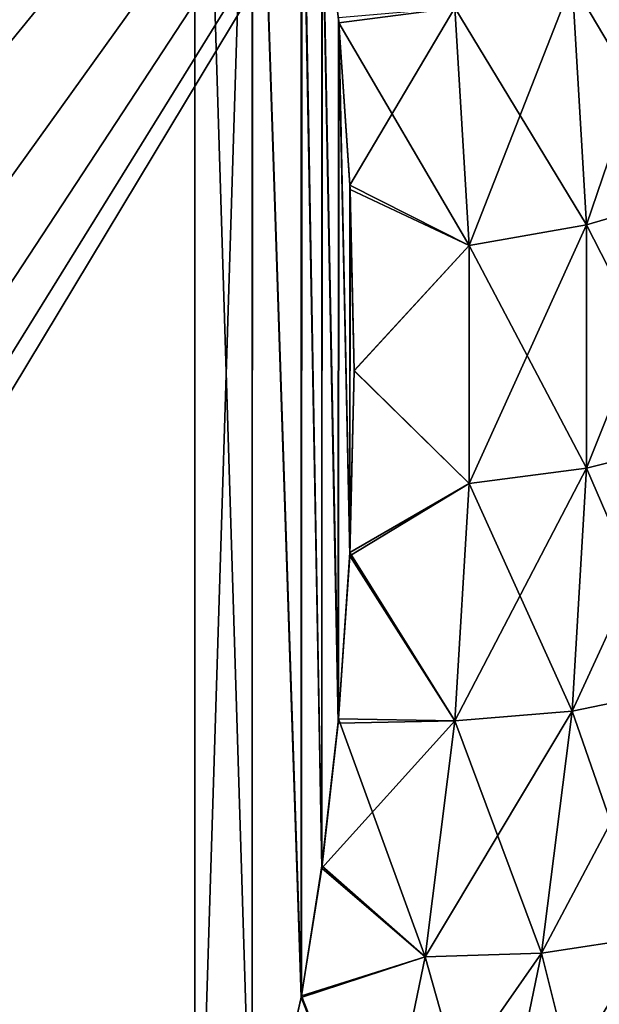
# Model space of a CAD drawing. Header units: millimetres. Extents: x -168 to 168, y -6 to 84.
# Tile 262 of 292: x 166.04 to 166.994, y 58.292 to 59.911. Entities that reach past the tile are written whole.
import ezdxf

# ---------------------------------------------------------------- set-up
doc = ezdxf.new("R2010")
doc.units = ezdxf.units.MM
doc.header["$LTSCALE"] = 65.185185
for name, color, linetype in [('304', 7, 'CONTINUOUS'), ('305', 7, 'CONTINUOUS'), ('307', 7, 'CONTINUOUS'), ('308', 7, 'CONTINUOUS'), ('326', 7, 'CONTINUOUS'), ('338', 7, 'CONTINUOUS'), ('339', 7, 'CONTINUOUS'), ('341', 7, 'CONTINUOUS'), ('342', 7, 'CONTINUOUS'), ('360', 7, 'CONTINUOUS')]:
    doc.layers.add(name, color=color, linetype=linetype)

msp = doc.modelspace()

# ---------------------------------------------------------------- linework, layer by layer
at = {"layer": '304', "linetype": 'CONTINUOUS'}
for points in [[(162, 61, -32.7887), (162, 57.6699, -34.7113), (166.3281, 57.6699, -34.7113), (162, 61, -32.7887)], [(166.3281, 61, -32.7887), (162, 61, -32.7887), (166.3281, 57.6699, -34.7113), (166.3281, 61, -32.7887)], [(166.4225, 60.7225, -32.9489), (166.3281, 61, -32.7887), (166.4224, 57.9471, -34.5512), (166.4225, 60.7225, -32.9489)], [(166.4224, 57.9471, -34.5512), (166.3281, 61, -32.7887), (166.3281, 57.6699, -34.7113), (166.4224, 57.9471, -34.5512)], [(166.5034, 58.3035, -34.3455), (166.4225, 60.7225, -32.9489), (166.4224, 57.9471, -34.5512), (166.5034, 58.3035, -34.3455)], [(166.5035, 60.3657, -33.1549), (166.4225, 60.7225, -32.9489), (166.5034, 58.3035, -34.3455), (166.5035, 60.3657, -33.1549)], [(166.537, 58.5161, -34.2228), (166.5035, 60.3657, -33.1549), (166.5034, 58.3035, -34.3455), (166.537, 58.5161, -34.2228)], [(166.5371, 60.153, -33.2777), (166.5035, 60.3657, -33.1549), (166.537, 58.5161, -34.2228), (166.5371, 60.153, -33.2777)], [(166.5643, 58.7547, -34.085), (166.5371, 60.153, -33.2777), (166.537, 58.5161, -34.2228), (166.5643, 58.7547, -34.085)], [(166.5644, 59.914, -33.4157), (166.5371, 60.153, -33.2777), (166.5643, 58.7547, -34.085), (166.5644, 59.914, -33.4157)], [(166.5833, 59.0294, -33.9264), (166.5644, 59.914, -33.4157), (166.5643, 58.7547, -34.085), (166.5833, 59.0294, -33.9264)], [(166.5833, 59.6388, -33.5746), (166.5644, 59.914, -33.4157), (166.5833, 59.0294, -33.9264), (166.5833, 59.6388, -33.5746)], [(166.5903, 59.334, -33.7506), (166.5833, 59.6388, -33.5746), (166.5833, 59.0294, -33.9264), (166.5903, 59.334, -33.7506)]]:
    msp.add_3dface(points, dxfattribs=at)
at = {"layer": '305', "linetype": 'CONTINUOUS'}
for points in [[(166.9727, 59.5734, -33.7014), (167.1293, 60.0344, -33.5491), (166.9488, 59.9727, -33.4709), (166.9727, 59.5734, -33.7014)], [(167.1538, 59.6267, -33.7845), (167.1293, 60.0344, -33.5491), (166.9727, 59.5734, -33.7014), (167.1538, 59.6267, -33.7845)], [(166.7796, 59.5399, -33.6532), (166.9488, 59.9727, -33.4709), (166.7562, 59.9303, -33.4278), (166.7796, 59.5399, -33.6532)], [(166.9727, 59.5734, -33.7014), (166.9488, 59.9727, -33.4709), (166.7796, 59.5399, -33.6532), (166.9727, 59.5734, -33.7014)], [(166.5644, 59.914, -33.4157), (166.5833, 59.6388, -33.5746), (166.7562, 59.9303, -33.4278), (166.5644, 59.914, -33.4157)], [(166.5833, 59.6388, -33.5746), (166.7796, 59.5399, -33.6532), (166.7562, 59.9303, -33.4278), (166.5833, 59.6388, -33.5746)], [(166.5833, 59.6388, -33.5746), (166.5903, 59.334, -33.7506), (166.7796, 59.5399, -33.6532), (166.5833, 59.6388, -33.5746)], [(167.1538, 59.2189, -34.0199), (167.1538, 59.6267, -33.7845), (166.9727, 59.1736, -33.9322), (167.1538, 59.2189, -34.0199)], [(166.9727, 59.1736, -33.9322), (167.1538, 59.6267, -33.7845), (166.9727, 59.5734, -33.7014), (166.9727, 59.1736, -33.9322)], [(166.7796, 59.1486, -33.879), (166.9727, 59.5734, -33.7014), (166.7796, 59.5399, -33.6532), (166.7796, 59.1486, -33.879)], [(166.9727, 59.1736, -33.9322), (166.9727, 59.5734, -33.7014), (166.7796, 59.1486, -33.879), (166.9727, 59.1736, -33.9322)], [(166.5903, 59.334, -33.7506), (166.7796, 59.1486, -33.879), (166.7796, 59.5399, -33.6532), (166.5903, 59.334, -33.7506)], [(166.5903, 59.334, -33.7506), (166.5833, 59.0294, -33.9264), (166.7796, 59.1486, -33.879), (166.5903, 59.334, -33.7506)], [(167.1293, 58.8112, -34.2553), (167.1538, 59.2189, -34.0199), (166.9488, 58.7743, -34.1628), (167.1293, 58.8112, -34.2553)], [(166.9488, 58.7743, -34.1628), (167.1538, 59.2189, -34.0199), (166.9727, 59.1736, -33.9322), (166.9488, 58.7743, -34.1628)], [(166.7562, 58.7582, -34.1045), (166.9727, 59.1736, -33.9322), (166.7796, 59.1486, -33.879), (166.7562, 58.7582, -34.1045)], [(166.9488, 58.7743, -34.1628), (166.9727, 59.1736, -33.9322), (166.7562, 58.7582, -34.1045), (166.9488, 58.7743, -34.1628)], [(166.5833, 59.0294, -33.9264), (166.7562, 58.7582, -34.1045), (166.7796, 59.1486, -33.879), (166.5833, 59.0294, -33.9264)], [(166.5833, 59.0294, -33.9264), (166.5643, 58.7547, -34.085), (166.7562, 58.7582, -34.1045), (166.5833, 59.0294, -33.9264)], [(167.078, 58.4038, -34.4905), (167.1293, 58.8112, -34.2553), (166.8987, 58.3765, -34.3925), (167.078, 58.4038, -34.4905)], [(166.8987, 58.3765, -34.3925), (167.1293, 58.8112, -34.2553), (166.9488, 58.7743, -34.1628), (166.8987, 58.3765, -34.3925)], [(166.8987, 58.3765, -34.3925), (166.9488, 58.7743, -34.1628), (166.7074, 58.3706, -34.3283), (166.8987, 58.3765, -34.3925)], [(166.7074, 58.3706, -34.3283), (166.9488, 58.7743, -34.1628), (166.7562, 58.7582, -34.1045), (166.7074, 58.3706, -34.3283)], [(166.5643, 58.7547, -34.085), (166.537, 58.5161, -34.2228), (166.7562, 58.7582, -34.1045), (166.5643, 58.7547, -34.085)], [(166.537, 58.5161, -34.2228), (166.7074, 58.3706, -34.3283), (166.7562, 58.7582, -34.1045), (166.537, 58.5161, -34.2228)], [(166.537, 58.5161, -34.2228), (166.5034, 58.3035, -34.3455), (166.7074, 58.3706, -34.3283), (166.537, 58.5161, -34.2228)], [(166.8169, 57.982, -34.6202), (167.078, 58.4038, -34.4905), (166.8987, 58.3765, -34.3925), (166.8169, 57.982, -34.6202)], [(166.9936, 57.9972, -34.7253), (167.078, 58.4038, -34.4905), (166.8169, 57.982, -34.6202), (166.9936, 57.9972, -34.7253)], [(166.5034, 58.3035, -34.3455), (166.6283, 57.9891, -34.5485), (166.7074, 58.3706, -34.3283), (166.5034, 58.3035, -34.3455)], [(166.8169, 57.982, -34.6202), (166.8987, 58.3765, -34.3925), (166.6283, 57.9891, -34.5485), (166.8169, 57.982, -34.6202)], [(166.6283, 57.9891, -34.5485), (166.8987, 58.3765, -34.3925), (166.7074, 58.3706, -34.3283), (166.6283, 57.9891, -34.5485)], [(166.5034, 58.3035, -34.3455), (166.4224, 57.9471, -34.5512), (166.6283, 57.9891, -34.5485), (166.5034, 58.3035, -34.3455)]]:
    msp.add_3dface(points, dxfattribs=at)
at = {"layer": '307', "linetype": 'CONTINUOUS'}
for points in [[(166.5377, 60.1486, -41.7198), (166.7562, 59.9303, -41.5722), (166.565, 59.906, -41.5797), (166.5377, 60.1486, -41.7198)], [(167.1538, 59.6267, -41.2155), (166.9488, 59.9727, -41.5291), (167.1293, 60.0344, -41.4509), (167.1538, 59.6267, -41.2155)], [(166.9727, 59.5734, -41.2986), (166.7562, 59.9303, -41.5722), (166.9488, 59.9727, -41.5291), (166.9727, 59.5734, -41.2986)], [(166.9727, 59.5734, -41.2986), (166.9488, 59.9727, -41.5291), (167.1538, 59.6267, -41.2155), (166.9727, 59.5734, -41.2986)], [(166.7562, 59.9303, -41.5722), (166.7796, 59.5398, -41.3468), (166.565, 59.906, -41.5797), (166.7562, 59.9303, -41.5722)], [(166.7796, 59.5398, -41.3468), (166.7562, 59.9303, -41.5722), (166.9727, 59.5734, -41.2986), (166.7796, 59.5398, -41.3468)], [(166.565, 59.906, -41.5797), (166.7796, 59.5398, -41.3468), (166.5837, 59.632, -41.4215), (166.565, 59.906, -41.5797)], [(166.5837, 59.632, -41.4215), (166.7796, 59.5398, -41.3468), (166.5904, 59.3335, -41.2491), (166.5837, 59.632, -41.4215)], [(167.1538, 59.2189, -40.9801), (166.9727, 59.5734, -41.2986), (167.1538, 59.6267, -41.2155), (167.1538, 59.2189, -40.9801)], [(166.9727, 59.1736, -41.0678), (166.7796, 59.5398, -41.3468), (166.9727, 59.5734, -41.2986), (166.9727, 59.1736, -41.0678)], [(166.9727, 59.1736, -41.0678), (166.9727, 59.5734, -41.2986), (167.1538, 59.2189, -40.9801), (166.9727, 59.1736, -41.0678)], [(166.7796, 59.5398, -41.3468), (166.7796, 59.1486, -41.121), (166.5904, 59.3335, -41.2491), (166.7796, 59.5398, -41.3468)], [(166.7796, 59.1486, -41.121), (166.7796, 59.5398, -41.3468), (166.9727, 59.1736, -41.0678), (166.7796, 59.1486, -41.121)], [(166.5904, 59.3335, -41.2491), (166.7796, 59.1486, -41.121), (166.5835, 59.0352, -41.0769), (166.5904, 59.3335, -41.2491)], [(167.1293, 58.8112, -40.7447), (166.9727, 59.1736, -41.0678), (167.1538, 59.2189, -40.9801), (167.1293, 58.8112, -40.7447)], [(166.9488, 58.7743, -40.8372), (166.7796, 59.1486, -41.121), (166.9727, 59.1736, -41.0678), (166.9488, 58.7743, -40.8372)], [(166.9488, 58.7743, -40.8372), (166.9727, 59.1736, -41.0678), (167.1293, 58.8112, -40.7447), (166.9488, 58.7743, -40.8372)], [(166.7796, 59.1486, -41.121), (166.7562, 58.7582, -40.8955), (166.5835, 59.0352, -41.0769), (166.7796, 59.1486, -41.121)], [(166.7562, 58.7582, -40.8955), (166.7796, 59.1486, -41.121), (166.9488, 58.7743, -40.8372), (166.7562, 58.7582, -40.8955)], [(166.5835, 59.0352, -41.0769), (166.7562, 58.7582, -40.8955), (166.5649, 58.7618, -40.9191), (166.5835, 59.0352, -41.0769)], [(167.078, 58.4038, -40.5095), (166.9488, 58.7743, -40.8372), (167.1293, 58.8112, -40.7447), (167.078, 58.4038, -40.5095)], [(166.8987, 58.3765, -40.6075), (166.7562, 58.7582, -40.8955), (166.9488, 58.7743, -40.8372), (166.8987, 58.3765, -40.6075)], [(166.8987, 58.3765, -40.6075), (166.9488, 58.7743, -40.8372), (167.078, 58.4038, -40.5095), (166.8987, 58.3765, -40.6075)], [(166.5649, 58.7618, -40.9191), (166.7074, 58.3706, -40.6717), (166.5375, 58.5198, -40.7794), (166.5649, 58.7618, -40.9191)], [(166.7562, 58.7582, -40.8955), (166.7074, 58.3706, -40.6717), (166.5649, 58.7618, -40.9191), (166.7562, 58.7582, -40.8955)], [(166.7074, 58.3706, -40.6717), (166.7562, 58.7582, -40.8955), (166.8987, 58.3765, -40.6075), (166.7074, 58.3706, -40.6717)], [(166.5375, 58.5198, -40.7794), (166.7074, 58.3706, -40.6717), (166.504, 58.3065, -40.6562), (166.5375, 58.5198, -40.7794)], [(166.9936, 57.9972, -40.2747), (166.8987, 58.3765, -40.6075), (167.078, 58.4038, -40.5095), (166.9936, 57.9972, -40.2747)], [(166.9936, 57.9972, -40.2747), (167.078, 58.4038, -40.5095), (167.1468, 58.0344, -40.1418), (166.9936, 57.9972, -40.2747)], [(166.7074, 58.3706, -40.6717), (166.6283, 57.9891, -40.4515), (166.504, 58.3065, -40.6562), (166.7074, 58.3706, -40.6717)], [(166.6283, 57.9891, -40.4515), (166.7074, 58.3706, -40.6717), (166.8169, 57.982, -40.3798), (166.6283, 57.9891, -40.4515)], [(166.8169, 57.982, -40.3798), (166.7074, 58.3706, -40.6717), (166.8987, 58.3765, -40.6075), (166.8169, 57.982, -40.3798)], [(166.8169, 57.982, -40.3798), (166.8987, 58.3765, -40.6075), (166.9936, 57.9972, -40.2747), (166.8169, 57.982, -40.3798)], [(166.504, 58.3065, -40.6562), (166.6283, 57.9891, -40.4515), (166.4229, 57.9487, -40.4497), (166.504, 58.3065, -40.6562)]]:
    msp.add_3dface(points, dxfattribs=at)
at = {"layer": '308', "linetype": 'CONTINUOUS'}
for points in [[(166.3281, 57.6699, -40.2887), (162, 57.6699, -40.2887), (166.3281, 61, -42.2113), (166.3281, 57.6699, -40.2887)], [(162, 57.6699, -40.2887), (162, 61, -42.2113), (166.3281, 61, -42.2113), (162, 57.6699, -40.2887)], [(166.3281, 57.6699, -40.2887), (166.3281, 61, -42.2113), (166.423, 60.7207, -42.0501), (166.3281, 57.6699, -40.2887)], [(166.3281, 57.6699, -40.2887), (166.423, 60.7207, -42.0501), (166.4229, 57.9487, -40.4497), (166.3281, 57.6699, -40.2887)], [(166.423, 60.7207, -42.0501), (166.504, 58.3065, -40.6562), (166.4229, 57.9487, -40.4497), (166.423, 60.7207, -42.0501)], [(166.423, 60.7207, -42.0501), (166.5042, 60.3623, -41.8431), (166.504, 58.3065, -40.6562), (166.423, 60.7207, -42.0501)], [(166.5042, 60.3623, -41.8431), (166.5375, 58.5198, -40.7794), (166.504, 58.3065, -40.6562), (166.5042, 60.3623, -41.8431)], [(166.5042, 60.3623, -41.8431), (166.5377, 60.1486, -41.7198), (166.5375, 58.5198, -40.7794), (166.5042, 60.3623, -41.8431)], [(166.5377, 60.1486, -41.7198), (166.5649, 58.7618, -40.9191), (166.5375, 58.5198, -40.7794), (166.5377, 60.1486, -41.7198)], [(166.5377, 60.1486, -41.7198), (166.565, 59.906, -41.5797), (166.5649, 58.7618, -40.9191), (166.5377, 60.1486, -41.7198)], [(166.565, 59.906, -41.5797), (166.5835, 59.0352, -41.0769), (166.5649, 58.7618, -40.9191), (166.565, 59.906, -41.5797)], [(166.565, 59.906, -41.5797), (166.5837, 59.632, -41.4215), (166.5835, 59.0352, -41.0769), (166.565, 59.906, -41.5797)], [(166.5837, 59.632, -41.4215), (166.5904, 59.3335, -41.2491), (166.5835, 59.0352, -41.0769), (166.5837, 59.632, -41.4215)]]:
    msp.add_3dface(points, dxfattribs=at)
at = {"layer": '326', "linetype": 'CONTINUOUS'}
for points in [[(166, 60.118, -39.2756), (166, 59.8446, -39.0239), (167.3519, 61.5, -37.5), (166, 60.118, -39.2756)], [(166, 59.8446, -39.0239), (166, 59.6164, -38.7306), (167.3519, 61.5, -37.5), (166, 59.8446, -39.0239)], [(166, 59.6164, -38.7306), (166, 59.4395, -38.4038), (167.3519, 61.5, -37.5), (166, 59.6164, -38.7306)], [(166, 59.4395, -38.4038), (166, 59.3188, -38.0523), (167.3519, 61.5, -37.5), (166, 59.4395, -38.4038)], [(166, 59.8446, -35.9761), (166, 60.118, -35.7244), (167.3519, 61.5, -37.5), (166, 59.8446, -35.9761)], [(166, 59.6164, -36.2694), (166, 59.8446, -35.9761), (167.3519, 61.5, -37.5), (166, 59.6164, -36.2694)], [(166, 59.4395, -36.5962), (166, 59.6164, -36.2694), (167.3519, 61.5, -37.5), (166, 59.4395, -36.5962)], [(166, 59.3188, -36.9477), (166, 59.4395, -36.5962), (167.3519, 61.5, -37.5), (166, 59.3188, -36.9477)], [(166, 59.2577, -37.3142), (166, 59.3188, -36.9477), (167.3519, 61.5, -37.5), (166, 59.2577, -37.3142)], [(166, 59.2577, -37.6858), (166, 59.2577, -37.3142), (167.3519, 61.5, -37.5), (166, 59.2577, -37.6858)], [(166, 59.3188, -38.0523), (166, 59.2577, -37.6858), (167.3519, 61.5, -37.5), (166, 59.3188, -38.0523)]]:
    msp.add_3dface(points, dxfattribs=at)
at = {"layer": '338', "linetype": 'CONTINUOUS'}
for points in [[(162, 61, 42.2113), (162, 57.6699, 40.2887), (166.3281, 57.6699, 40.2887), (162, 61, 42.2113)], [(166.3281, 61, 42.2113), (162, 61, 42.2113), (166.3281, 57.6699, 40.2887), (166.3281, 61, 42.2113)], [(166.4225, 60.7225, 42.0511), (166.3281, 61, 42.2113), (166.4224, 57.9471, 40.4488), (166.4225, 60.7225, 42.0511)], [(166.4224, 57.9471, 40.4488), (166.3281, 61, 42.2113), (166.3281, 57.6699, 40.2887), (166.4224, 57.9471, 40.4488)], [(166.5034, 58.3035, 40.6545), (166.4225, 60.7225, 42.0511), (166.4224, 57.9471, 40.4488), (166.5034, 58.3035, 40.6545)], [(166.5035, 60.3657, 41.8451), (166.4225, 60.7225, 42.0511), (166.5034, 58.3035, 40.6545), (166.5035, 60.3657, 41.8451)], [(166.537, 58.5161, 40.7772), (166.5035, 60.3657, 41.8451), (166.5034, 58.3035, 40.6545), (166.537, 58.5161, 40.7772)], [(166.5371, 60.153, 41.7223), (166.5035, 60.3657, 41.8451), (166.537, 58.5161, 40.7772), (166.5371, 60.153, 41.7223)], [(166.5643, 58.7547, 40.915), (166.5371, 60.153, 41.7223), (166.537, 58.5161, 40.7772), (166.5643, 58.7547, 40.915)], [(166.5644, 59.914, 41.5843), (166.5371, 60.153, 41.7223), (166.5643, 58.7547, 40.915), (166.5644, 59.914, 41.5843)], [(166.5833, 59.0294, 41.0736), (166.5644, 59.914, 41.5843), (166.5643, 58.7547, 40.915), (166.5833, 59.0294, 41.0736)], [(166.5833, 59.6388, 41.4254), (166.5644, 59.914, 41.5843), (166.5833, 59.0294, 41.0736), (166.5833, 59.6388, 41.4254)], [(166.5903, 59.334, 41.2494), (166.5833, 59.6388, 41.4254), (166.5833, 59.0294, 41.0736), (166.5903, 59.334, 41.2494)]]:
    msp.add_3dface(points, dxfattribs=at)
at = {"layer": '339', "linetype": 'CONTINUOUS'}
for points in [[(166.9727, 59.5734, 41.2986), (167.1293, 60.0344, 41.4509), (166.9488, 59.9727, 41.5291), (166.9727, 59.5734, 41.2986)], [(167.1538, 59.6267, 41.2155), (167.1293, 60.0344, 41.4509), (166.9727, 59.5734, 41.2986), (167.1538, 59.6267, 41.2155)], [(166.7796, 59.5399, 41.3468), (166.9488, 59.9727, 41.5291), (166.7562, 59.9303, 41.5722), (166.7796, 59.5399, 41.3468)], [(166.9727, 59.5734, 41.2986), (166.9488, 59.9727, 41.5291), (166.7796, 59.5399, 41.3468), (166.9727, 59.5734, 41.2986)], [(166.5644, 59.914, 41.5843), (166.5833, 59.6388, 41.4254), (166.7562, 59.9303, 41.5722), (166.5644, 59.914, 41.5843)], [(166.5833, 59.6388, 41.4254), (166.7796, 59.5399, 41.3468), (166.7562, 59.9303, 41.5722), (166.5833, 59.6388, 41.4254)], [(166.5833, 59.6388, 41.4254), (166.5903, 59.334, 41.2494), (166.7796, 59.5399, 41.3468), (166.5833, 59.6388, 41.4254)], [(167.1538, 59.2189, 40.9801), (167.1538, 59.6267, 41.2155), (166.9727, 59.1736, 41.0678), (167.1538, 59.2189, 40.9801)], [(166.9727, 59.1736, 41.0678), (167.1538, 59.6267, 41.2155), (166.9727, 59.5734, 41.2986), (166.9727, 59.1736, 41.0678)], [(166.7796, 59.1486, 41.121), (166.9727, 59.5734, 41.2986), (166.7796, 59.5399, 41.3468), (166.7796, 59.1486, 41.121)], [(166.9727, 59.1736, 41.0678), (166.9727, 59.5734, 41.2986), (166.7796, 59.1486, 41.121), (166.9727, 59.1736, 41.0678)], [(166.5903, 59.334, 41.2494), (166.7796, 59.1486, 41.121), (166.7796, 59.5399, 41.3468), (166.5903, 59.334, 41.2494)], [(166.5903, 59.334, 41.2494), (166.5833, 59.0294, 41.0736), (166.7796, 59.1486, 41.121), (166.5903, 59.334, 41.2494)], [(167.1293, 58.8112, 40.7447), (167.1538, 59.2189, 40.9801), (166.9488, 58.7743, 40.8372), (167.1293, 58.8112, 40.7447)], [(166.9488, 58.7743, 40.8372), (167.1538, 59.2189, 40.9801), (166.9727, 59.1736, 41.0678), (166.9488, 58.7743, 40.8372)], [(166.7562, 58.7582, 40.8955), (166.9727, 59.1736, 41.0678), (166.7796, 59.1486, 41.121), (166.7562, 58.7582, 40.8955)], [(166.9488, 58.7743, 40.8372), (166.9727, 59.1736, 41.0678), (166.7562, 58.7582, 40.8955), (166.9488, 58.7743, 40.8372)], [(166.5833, 59.0294, 41.0736), (166.7562, 58.7582, 40.8955), (166.7796, 59.1486, 41.121), (166.5833, 59.0294, 41.0736)], [(166.5833, 59.0294, 41.0736), (166.5643, 58.7547, 40.915), (166.7562, 58.7582, 40.8955), (166.5833, 59.0294, 41.0736)], [(167.078, 58.4038, 40.5095), (167.1293, 58.8112, 40.7447), (166.8987, 58.3765, 40.6075), (167.078, 58.4038, 40.5095)], [(166.8987, 58.3765, 40.6075), (167.1293, 58.8112, 40.7447), (166.9488, 58.7743, 40.8372), (166.8987, 58.3765, 40.6075)], [(166.8987, 58.3765, 40.6075), (166.9488, 58.7743, 40.8372), (166.7074, 58.3706, 40.6717), (166.8987, 58.3765, 40.6075)], [(166.7074, 58.3706, 40.6717), (166.9488, 58.7743, 40.8372), (166.7562, 58.7582, 40.8955), (166.7074, 58.3706, 40.6717)], [(166.5643, 58.7547, 40.915), (166.537, 58.5161, 40.7772), (166.7562, 58.7582, 40.8955), (166.5643, 58.7547, 40.915)], [(166.537, 58.5161, 40.7772), (166.7074, 58.3706, 40.6717), (166.7562, 58.7582, 40.8955), (166.537, 58.5161, 40.7772)], [(166.537, 58.5161, 40.7772), (166.5034, 58.3035, 40.6545), (166.7074, 58.3706, 40.6717), (166.537, 58.5161, 40.7772)], [(166.8169, 57.982, 40.3798), (167.078, 58.4038, 40.5095), (166.8987, 58.3765, 40.6075), (166.8169, 57.982, 40.3798)], [(166.9936, 57.9972, 40.2747), (167.078, 58.4038, 40.5095), (166.8169, 57.982, 40.3798), (166.9936, 57.9972, 40.2747)], [(166.5034, 58.3035, 40.6545), (166.6283, 57.9891, 40.4515), (166.7074, 58.3706, 40.6717), (166.5034, 58.3035, 40.6545)], [(166.8169, 57.982, 40.3798), (166.8987, 58.3765, 40.6075), (166.6283, 57.9891, 40.4515), (166.8169, 57.982, 40.3798)], [(166.6283, 57.9891, 40.4515), (166.8987, 58.3765, 40.6075), (166.7074, 58.3706, 40.6717), (166.6283, 57.9891, 40.4515)], [(166.5034, 58.3035, 40.6545), (166.4224, 57.9471, 40.4488), (166.6283, 57.9891, 40.4515), (166.5034, 58.3035, 40.6545)]]:
    msp.add_3dface(points, dxfattribs=at)
at = {"layer": '341', "linetype": 'CONTINUOUS'}
for points in [[(166.5377, 60.1486, 33.2802), (166.7562, 59.9303, 33.4278), (166.565, 59.906, 33.4203), (166.5377, 60.1486, 33.2802)], [(167.1538, 59.6267, 33.7845), (166.9488, 59.9727, 33.4709), (167.1293, 60.0344, 33.5491), (167.1538, 59.6267, 33.7845)], [(166.9727, 59.5734, 33.7014), (166.7562, 59.9303, 33.4278), (166.9488, 59.9727, 33.4709), (166.9727, 59.5734, 33.7014)], [(166.9727, 59.5734, 33.7014), (166.9488, 59.9727, 33.4709), (167.1538, 59.6267, 33.7845), (166.9727, 59.5734, 33.7014)], [(166.7562, 59.9303, 33.4278), (166.7796, 59.5398, 33.6532), (166.565, 59.906, 33.4203), (166.7562, 59.9303, 33.4278)], [(166.7796, 59.5398, 33.6532), (166.7562, 59.9303, 33.4278), (166.9727, 59.5734, 33.7014), (166.7796, 59.5398, 33.6532)], [(166.565, 59.906, 33.4203), (166.7796, 59.5398, 33.6532), (166.5837, 59.632, 33.5785), (166.565, 59.906, 33.4203)], [(166.5837, 59.632, 33.5785), (166.7796, 59.5398, 33.6532), (166.5904, 59.3335, 33.7509), (166.5837, 59.632, 33.5785)], [(167.1538, 59.2189, 34.0199), (166.9727, 59.5734, 33.7014), (167.1538, 59.6267, 33.7845), (167.1538, 59.2189, 34.0199)], [(166.9727, 59.1736, 33.9322), (166.7796, 59.5398, 33.6532), (166.9727, 59.5734, 33.7014), (166.9727, 59.1736, 33.9322)], [(166.9727, 59.1736, 33.9322), (166.9727, 59.5734, 33.7014), (167.1538, 59.2189, 34.0199), (166.9727, 59.1736, 33.9322)], [(166.7796, 59.5398, 33.6532), (166.7796, 59.1486, 33.879), (166.5904, 59.3335, 33.7509), (166.7796, 59.5398, 33.6532)], [(166.7796, 59.1486, 33.879), (166.7796, 59.5398, 33.6532), (166.9727, 59.1736, 33.9322), (166.7796, 59.1486, 33.879)], [(166.5904, 59.3335, 33.7509), (166.7796, 59.1486, 33.879), (166.5835, 59.0352, 33.9231), (166.5904, 59.3335, 33.7509)], [(167.1293, 58.8112, 34.2553), (166.9727, 59.1736, 33.9322), (167.1538, 59.2189, 34.0199), (167.1293, 58.8112, 34.2553)], [(166.9488, 58.7743, 34.1628), (166.7796, 59.1486, 33.879), (166.9727, 59.1736, 33.9322), (166.9488, 58.7743, 34.1628)], [(166.9488, 58.7743, 34.1628), (166.9727, 59.1736, 33.9322), (167.1293, 58.8112, 34.2553), (166.9488, 58.7743, 34.1628)], [(166.7796, 59.1486, 33.879), (166.7562, 58.7582, 34.1045), (166.5835, 59.0352, 33.9231), (166.7796, 59.1486, 33.879)], [(166.7562, 58.7582, 34.1045), (166.7796, 59.1486, 33.879), (166.9488, 58.7743, 34.1628), (166.7562, 58.7582, 34.1045)], [(166.5835, 59.0352, 33.9231), (166.7562, 58.7582, 34.1045), (166.5649, 58.7618, 34.0809), (166.5835, 59.0352, 33.9231)], [(167.078, 58.4038, 34.4905), (166.9488, 58.7743, 34.1628), (167.1293, 58.8112, 34.2553), (167.078, 58.4038, 34.4905)], [(166.8987, 58.3765, 34.3925), (166.7562, 58.7582, 34.1045), (166.9488, 58.7743, 34.1628), (166.8987, 58.3765, 34.3925)], [(166.8987, 58.3765, 34.3925), (166.9488, 58.7743, 34.1628), (167.078, 58.4038, 34.4905), (166.8987, 58.3765, 34.3925)], [(166.5649, 58.7618, 34.0809), (166.7074, 58.3706, 34.3283), (166.5375, 58.5198, 34.2206), (166.5649, 58.7618, 34.0809)], [(166.7562, 58.7582, 34.1045), (166.7074, 58.3706, 34.3283), (166.5649, 58.7618, 34.0809), (166.7562, 58.7582, 34.1045)], [(166.7074, 58.3706, 34.3283), (166.7562, 58.7582, 34.1045), (166.8987, 58.3765, 34.3925), (166.7074, 58.3706, 34.3283)], [(166.5375, 58.5198, 34.2206), (166.7074, 58.3706, 34.3283), (166.504, 58.3065, 34.3438), (166.5375, 58.5198, 34.2206)], [(166.9936, 57.9972, 34.7253), (166.8987, 58.3765, 34.3925), (167.078, 58.4038, 34.4905), (166.9936, 57.9972, 34.7253)], [(166.9936, 57.9972, 34.7253), (167.078, 58.4038, 34.4905), (167.1468, 58.0344, 34.8582), (166.9936, 57.9972, 34.7253)], [(166.7074, 58.3706, 34.3283), (166.6283, 57.9891, 34.5485), (166.504, 58.3065, 34.3438), (166.7074, 58.3706, 34.3283)], [(166.6283, 57.9891, 34.5485), (166.7074, 58.3706, 34.3283), (166.8169, 57.982, 34.6202), (166.6283, 57.9891, 34.5485)], [(166.8169, 57.982, 34.6202), (166.7074, 58.3706, 34.3283), (166.8987, 58.3765, 34.3925), (166.8169, 57.982, 34.6202)], [(166.8169, 57.982, 34.6202), (166.8987, 58.3765, 34.3925), (166.9936, 57.9972, 34.7253), (166.8169, 57.982, 34.6202)], [(166.504, 58.3065, 34.3438), (166.6283, 57.9891, 34.5485), (166.4229, 57.9487, 34.5503), (166.504, 58.3065, 34.3438)]]:
    msp.add_3dface(points, dxfattribs=at)
at = {"layer": '342', "linetype": 'CONTINUOUS'}
for points in [[(166.3281, 57.6699, 34.7113), (162, 57.6699, 34.7113), (166.3281, 61, 32.7887), (166.3281, 57.6699, 34.7113)], [(162, 57.6699, 34.7113), (162, 61, 32.7887), (166.3281, 61, 32.7887), (162, 57.6699, 34.7113)], [(166.3281, 57.6699, 34.7113), (166.3281, 61, 32.7887), (166.423, 60.7207, 32.9499), (166.3281, 57.6699, 34.7113)], [(166.3281, 57.6699, 34.7113), (166.423, 60.7207, 32.9499), (166.4229, 57.9487, 34.5503), (166.3281, 57.6699, 34.7113)], [(166.423, 60.7207, 32.9499), (166.504, 58.3065, 34.3438), (166.4229, 57.9487, 34.5503), (166.423, 60.7207, 32.9499)], [(166.423, 60.7207, 32.9499), (166.5042, 60.3623, 33.1569), (166.504, 58.3065, 34.3438), (166.423, 60.7207, 32.9499)], [(166.5042, 60.3623, 33.1569), (166.5375, 58.5198, 34.2206), (166.504, 58.3065, 34.3438), (166.5042, 60.3623, 33.1569)], [(166.5042, 60.3623, 33.1569), (166.5377, 60.1486, 33.2802), (166.5375, 58.5198, 34.2206), (166.5042, 60.3623, 33.1569)], [(166.5377, 60.1486, 33.2802), (166.5649, 58.7618, 34.0809), (166.5375, 58.5198, 34.2206), (166.5377, 60.1486, 33.2802)], [(166.5377, 60.1486, 33.2802), (166.565, 59.906, 33.4203), (166.5649, 58.7618, 34.0809), (166.5377, 60.1486, 33.2802)], [(166.565, 59.906, 33.4203), (166.5835, 59.0352, 33.9231), (166.5649, 58.7618, 34.0809), (166.565, 59.906, 33.4203)], [(166.565, 59.906, 33.4203), (166.5837, 59.632, 33.5785), (166.5835, 59.0352, 33.9231), (166.565, 59.906, 33.4203)], [(166.5837, 59.632, 33.5785), (166.5904, 59.3335, 33.7509), (166.5835, 59.0352, 33.9231), (166.5837, 59.632, 33.5785)]]:
    msp.add_3dface(points, dxfattribs=at)
at = {"layer": '360', "linetype": 'CONTINUOUS'}
for points in [[(166, 60.118, 35.7244), (166, 59.8446, 35.9761), (167.3519, 61.5, 37.5), (166, 60.118, 35.7244)], [(166, 59.8446, 35.9761), (166, 59.6164, 36.2694), (167.3519, 61.5, 37.5), (166, 59.8446, 35.9761)], [(166, 59.6164, 36.2694), (166, 59.4395, 36.5962), (167.3519, 61.5, 37.5), (166, 59.6164, 36.2694)], [(166, 59.4395, 36.5962), (166, 59.3188, 36.9477), (167.3519, 61.5, 37.5), (166, 59.4395, 36.5962)], [(166, 59.8446, 39.0239), (166, 60.118, 39.2756), (167.3519, 61.5, 37.5), (166, 59.8446, 39.0239)], [(166, 59.6164, 38.7306), (166, 59.8446, 39.0239), (167.3519, 61.5, 37.5), (166, 59.6164, 38.7306)], [(166, 59.4395, 38.4038), (166, 59.6164, 38.7306), (167.3519, 61.5, 37.5), (166, 59.4395, 38.4038)], [(166, 59.3188, 38.0523), (166, 59.4395, 38.4038), (167.3519, 61.5, 37.5), (166, 59.3188, 38.0523)], [(166, 59.2577, 37.6858), (166, 59.3188, 38.0523), (167.3519, 61.5, 37.5), (166, 59.2577, 37.6858)], [(166, 59.2577, 37.3142), (166, 59.2577, 37.6858), (167.3519, 61.5, 37.5), (166, 59.2577, 37.3142)], [(166, 59.3188, 36.9477), (166, 59.2577, 37.3142), (167.3519, 61.5, 37.5), (166, 59.3188, 36.9477)]]:
    msp.add_3dface(points, dxfattribs=at)

doc.saveas('drawing.dxf')
